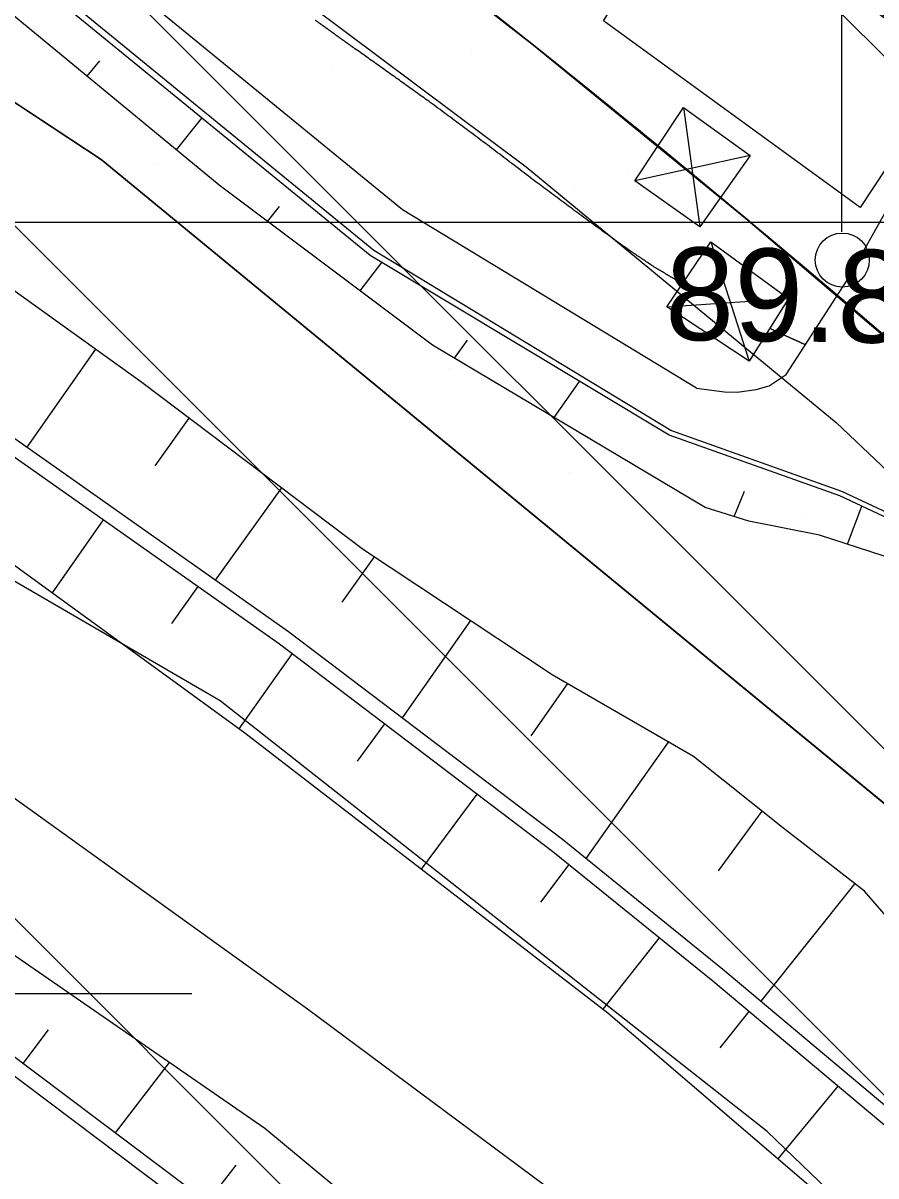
# Model space of a CAD drawing. Extents: x 417995 to 421451, y 4454518 to 4458015.
# Drawn here: x 420671.5 to 420726.8, y 4456645.1 to 4456719.8 of the extents above; entities that cross this region are included whole.
import ezdxf

# ---------------------------------------------------------------- set-up
doc = ezdxf.new("R2010")
doc.units = 0
for name, color, linetype in [('ADAKENARI', 7, 'Continuous'), ('B_Mesken', 7, 'Continuous'), ('B_Sundurma', 7, 'Continuous'), ('Default', 7, 'Continuous'), ('Egri_1m', 7, 'Continuous'), ('Hid_Dere_Sulu_Yat_Gen', 7, 'Continuous'), ('IPTAL', 7, 'Continuous'), ('PL_AYA_PARK_DINLENME', 7, 'Continuous'), ('PL_KON_ONE_100', 7, 'Continuous'), ('PL_TA_K_DERE', 7, 'Continuous'), ('S_Elektrik_Diregi', 7, 'Continuous'), ('Sev_Sevalti', 7, 'Continuous'), ('Sev_Sevustu', 7, 'Continuous'), ('Sev_Tarama', 7, 'Continuous'), ('Sinir_Ist_Duvari', 7, 'Continuous'), ('SN_TR_SIVILASMA', 7, 'Continuous'), ('SN_TR_TASKIN', 7, 'Continuous'), ('TR_AZGELISME', 7, 'Continuous'), ('TR_PARKALANI', 7, 'Continuous'), ('Y_Yol_Kotu', 7, 'Continuous'), ('Yol_Sose', 7, 'Continuous')]:
    doc.layers.add(name, color=color, linetype=linetype)

# ---------------------------------------------------------------- blocks, each defined once
blk = doc.blocks.new('POINT_DISPLAY')
at = {"layer": 'Default'}
blk.add_line((0, 0), (0, 0), dxfattribs=at)

msp = doc.modelspace()

# ---------------------------------------------------------------- linework, layer by layer
at = {"layer": 'ADAKENARI'}
for p, q in [((420676.56, 4456710.964), (420603.968, 4456758.881)), ((420743.751, 4456655.717), (420676.56, 4456710.964))]:
    msp.add_line(p, q, dxfattribs=at)
msp.add_arc((420191.407, 4456074.797), 823.132, 35.35416, 63.79989, dxfattribs=at)
at = {"layer": 'B_Mesken'}
msp.add_lwpolyline([(420714.967, 4456729.285), (420731.757, 4456716.91), (420725.768, 4456707.864), (420709.138, 4456719.964)], close=True, dxfattribs=at)
at = {"layer": 'B_Sundurma'}
for p, q in [((420714.311, 4456714.34), (420715.379, 4456706.613)), ((420718.644, 4456711.242), (420711.154, 4456709.6)), ((420716.077, 4456705.646), (420718.567, 4456697.899)), ((420713.228, 4456701.422), (420721.113, 4456701.964))]:
    msp.add_line(p, q, dxfattribs=at)
for points in [[(420714.311, 4456714.34), (420718.644, 4456711.242), (420715.379, 4456706.613), (420711.154, 4456709.6)], [(420713.228, 4456701.422), (420716.077, 4456705.646), (420721.113, 4456701.964), (420718.567, 4456697.899)]]:
    msp.add_lwpolyline(points, close=True, dxfattribs=at)
at = {"layer": 'Egri_1m'}
for points in [[(420691.77, 4456719.052), (420691.743, 4456719.071), (420691.716, 4456719.09), (420691.689, 4456719.11), (420691.662, 4456719.129), (420691.635, 4456719.148), (420691.608, 4456719.167), (420691.581, 4456719.186), (420691.554, 4456719.206), (420691.527, 4456719.225), (420691.5, 4456719.244), (420691.473, 4456719.263), (420691.446, 4456719.282), (420691.419, 4456719.302), (420691.393, 4456719.321), (420691.366, 4456719.34), (420691.339, 4456719.359), (420691.312, 4456719.378), (420691.285, 4456719.398), (420691.258, 4456719.417), (420691.231, 4456719.436), (420691.204, 4456719.455), (420691.177, 4456719.475), (420691.15, 4456719.494), (420691.123, 4456719.513), (420691.096, 4456719.532), (420691.069, 4456719.551), (420691.042, 4456719.571), (420691.016, 4456719.59), (420690.989, 4456719.609), (420690.962, 4456719.628), (420690.935, 4456719.647), (420690.908, 4456719.667), (420690.881, 4456719.686), (420690.854, 4456719.705), (420690.827, 4456719.724), (420690.8, 4456719.743), (420690.773, 4456719.763), (420690.746, 4456719.782), (420690.719, 4456719.801), (420690.692, 4456719.82), (420690.665, 4456719.839), (420690.638, 4456719.859), (420690.612, 4456719.878), (420690.585, 4456719.897), (420690.558, 4456719.916), (420690.531, 4456719.935), (420690.504, 4456719.955), (420690.477, 4456719.974), (420690.45, 4456719.993)], [(420691.77, 4456719.052), (420691.796, 4456719.033), (420691.823, 4456719.014), (420691.85, 4456718.994), (420691.877, 4456718.975), (420691.904, 4456718.956), (420691.931, 4456718.937), (420691.958, 4456718.917), (420691.985, 4456718.898), (420692.012, 4456718.879), (420692.039, 4456718.86), (420692.066, 4456718.841), (420692.093, 4456718.821), (420692.119, 4456718.802), (420692.146, 4456718.783), (420692.173, 4456718.764), (420692.2, 4456718.744), (420692.227, 4456718.725), (420692.254, 4456718.706), (420692.281, 4456718.687), (420692.308, 4456718.668), (420692.335, 4456718.648), (420692.362, 4456718.629), (420692.389, 4456718.61), (420692.416, 4456718.591), (420692.442, 4456718.571), (420692.469, 4456718.552), (420692.496, 4456718.533), (420692.523, 4456718.514), (420692.55, 4456718.495), (420692.577, 4456718.475), (420692.604, 4456718.456), (420692.631, 4456718.437), (420692.658, 4456718.418), (420692.685, 4456718.399), (420692.712, 4456718.379), (420692.739, 4456718.36), (420692.765, 4456718.341), (420692.792, 4456718.322), (420692.819, 4456718.302), (420692.846, 4456718.283), (420692.873, 4456718.264), (420692.9, 4456718.245), (420692.927, 4456718.226), (420692.954, 4456718.206), (420692.981, 4456718.187), (420693.008, 4456718.168), (420693.035, 4456718.149), (420693.062, 4456718.129), (420693.088, 4456718.11)], [(420714.235, 4456702.915), (420713.932, 4456703.096), (420713.63, 4456703.278), (420713.327, 4456703.459), (420713.025, 4456703.641), (420712.722, 4456703.823), (420712.42, 4456704.004), (420712.125, 4456704.199), (420711.832, 4456704.396), (420711.539, 4456704.593), (420711.246, 4456704.789), (420710.954, 4456704.986), (420710.661, 4456705.183), (420710.214, 4456705.504), (420709.717, 4456705.866), (420709.22, 4456706.227), (420708.723, 4456706.589), (420708.226, 4456706.951), (420707.729, 4456707.313), (420707.234, 4456707.678), (420706.741, 4456708.045), (420706.248, 4456708.412), (420705.755, 4456708.779), (420705.262, 4456709.146), (420704.768, 4456709.512), (420704.256, 4456709.898), (420703.726, 4456710.301), (420703.195, 4456710.704), (420702.665, 4456711.108), (420702.134, 4456711.511), (420701.603, 4456711.915), (420701.071, 4456712.316), (420700.537, 4456712.714), (420700.002, 4456713.112), (420699.467, 4456713.51), (420698.933, 4456713.908), (420698.398, 4456714.305), (420697.897, 4456714.675), (420697.497, 4456714.962), (420697.096, 4456715.248), (420696.695, 4456715.535), (420696.295, 4456715.821), (420695.894, 4456716.108), (420695.494, 4456716.394), (420695.093, 4456716.68), (420694.692, 4456716.966), (420694.291, 4456717.252), (420693.89, 4456717.538), (420693.489, 4456717.824), (420693.088, 4456718.11)], [(420722.225, 4456698.961), (420722.179, 4456698.982), (420722.132, 4456699.003), (420722.086, 4456699.024), (420722.04, 4456699.044), (420721.994, 4456699.065), (420721.948, 4456699.086), (420721.902, 4456699.107), (420721.855, 4456699.128), (420721.809, 4456699.149), (420721.763, 4456699.169), (420721.717, 4456699.19), (420721.671, 4456699.211), (420721.624, 4456699.232), (420721.578, 4456699.253), (420721.532, 4456699.274), (420721.486, 4456699.295), (420721.44, 4456699.316), (420721.394, 4456699.337), (420721.348, 4456699.358), (420721.302, 4456699.379), (420721.255, 4456699.4), (420721.209, 4456699.421), (420721.163, 4456699.442), (420721.117, 4456699.463), (420721.07, 4456699.484), (420721.021, 4456699.507), (420720.972, 4456699.529), (420720.923, 4456699.551), (420720.874, 4456699.574), (420720.825, 4456699.596), (420720.776, 4456699.619), (420720.728, 4456699.641), (420720.679, 4456699.663), (420720.63, 4456699.686), (420720.581, 4456699.708), (420720.532, 4456699.731), (420720.483, 4456699.753), (420720.434, 4456699.776), (420720.386, 4456699.798), (420720.337, 4456699.821), (420720.288, 4456699.843), (420720.239, 4456699.866), (420720.191, 4456699.888), (420720.142, 4456699.911), (420720.093, 4456699.934), (420720.044, 4456699.956), (420719.996, 4456699.979), (420719.947, 4456700.001), (420719.898, 4456700.024)]]:
    msp.add_spline(points, degree=3, dxfattribs=at)
at = {"layer": 'Hid_Dere_Sulu_Yat_Gen'}
for points in [[(420788.841, 4456575.261), (420772.879, 4456595.083), (420753.392, 4456615.444), (420729.407, 4456638.507), (420709.417, 4456655.64), (420685.876, 4456673.795), (420663.953, 4456689.741), (420644.724, 4456702.749), (420638.098, 4456706.537)], [(420788.704, 4456562.233), (420779.24, 4456572.915), (420773.131, 4456578.235), (420770.955, 4456579.857), (420768.725, 4456581.48), (420764.492, 4456585.129), (420760.701, 4456587.707), (420757.161, 4456589.192), (420754.18, 4456591.373), (420749.559, 4456594.647), (420742.315, 4456600.313), (420735.178, 4456605.841), (420725.727, 4456615.524), (420721.547, 4456619.007), (420706.863, 4456631.377), (420698.027, 4456639.143), (420687.173, 4456648.173), (420670.751, 4456659.516), (420654.326, 4456672.002), (420639.374, 4456681.928), (420628.797, 4456688.609)]]:
    msp.add_lwpolyline(points, dxfattribs=at)
at = {"layer": 'IPTAL'}
msp.add_lwpolyline([(420824.178, 4456862.656), (420826.165, 4456766.177), (420697.5, 4456784.751), (420683.044, 4456726.268), (420704.121, 4456710.488), (420724.204, 4456693.936), (420756.204, 4456663.591), (420803.515, 4456613.273), (420965.063, 4456570.679), (420990.332, 4456829.662)], dxfattribs=at)
at = {"layer": 'PL_AYA_PARK_DINLENME'}
for points in [[(420413.737, 4456796.23), (420457.309, 4456777.768), (420497.188, 4456760.043), (420547.406, 4456742.319), (420585.808, 4456724.595), (420620.518, 4456702.44), (420647.104, 4456684.716), (420666.305, 4456672.9), (420689.937, 4456655.915), (420715.785, 4456636.713), (420731.294, 4456611.604), (420747.541, 4456592.403), (420806.621, 4456538.493), (420839.115, 4456497.136)], [(420601.858, 4456788.293), (420617.163, 4456779.267), (420632.269, 4456769.914), (420647.17, 4456760.236), (420661.858, 4456750.239), (420676.327, 4456739.928), (420690.571, 4456729.306), (420704.581, 4456718.38), (420718.353, 4456707.153), (420731.879, 4456695.632), (420745.153, 4456683.822), (420758.169, 4456671.728), (420770.922, 4456659.356), (420783.404, 4456646.712), (420795.61, 4456633.801), (420807.535, 4456620.63), (420819.173, 4456607.204), (420830.518, 4456593.53), (420841.565, 4456579.615), (420852.31, 4456565.464), (420862.746, 4456551.085), (420917.696, 4456473.632), (421125.098, 4456134.875)], [(420778.06, 4456586.457), (420756.719, 4456604.952), (420739.361, 4456629.102), (420719.74, 4456647.969), (420684.27, 4456675.892), (420660.875, 4456689.476), (420628.424, 4456712.116), (420597.482, 4456734.756), (420571.069, 4456750.604)]]:
    msp.add_lwpolyline(points, dxfattribs=at)
at = {"layer": 'PL_KON_ONE_100'}
msp.add_arc((420191.407, 4456074.797), 823.132, 41.279282, 52.668948, dxfattribs=at)
at = {"layer": 'PL_TA_K_DERE'}
msp.add_lwpolyline([(420859.034, 4456525.74), (420905.427, 4456453.119), (420983.888, 4456314.841), (420929.964, 4456284.244), (420852.304, 4456421.109), (420808.535, 4456489.624), (420758.351, 4456552.552), (420701.864, 4456609.89), (420639.693, 4456661.01), (420572.513, 4456705.355), (420500.975, 4456742.521), (420343.747, 4456814.103), (420348.148, 4456880.222), (420452.948, 4456832.51), (420528.13, 4456798.281), (420603.968, 4456758.881), (420676.56, 4456710.964), (420743.751, 4456655.717), (420804.798, 4456593.749)], close=True, dxfattribs=at)
for points in [[(420413.737, 4456796.23), (420457.309, 4456777.768), (420497.188, 4456760.043), (420547.406, 4456742.319), (420585.808, 4456724.595), (420620.518, 4456702.44), (420647.104, 4456684.716), (420666.305, 4456672.9), (420689.937, 4456655.915), (420715.785, 4456636.713), (420731.294, 4456611.604), (420747.541, 4456592.403), (420806.621, 4456538.493), (420839.115, 4456497.136)], [(420778.06, 4456586.457), (420756.719, 4456604.952), (420739.361, 4456629.102), (420719.74, 4456647.969), (420684.27, 4456675.892), (420660.875, 4456689.476), (420628.424, 4456712.116), (420597.482, 4456734.756), (420571.069, 4456750.604)]]:
    msp.add_lwpolyline(points, dxfattribs=at)
at = {"layer": 'S_Elektrik_Diregi'}
msp.add_line((420724.574, 4456706.294), (420724.574, 4456723.794), dxfattribs=at)
msp.add_circle((420724.61, 4456704.459), 1.75, dxfattribs=at)
at = {"layer": 'Sev_Sevalti'}
for points in [[(420713.388, 4456693.102), (420693.999, 4456704.742), (420667.503, 4456726.388), (420651.436, 4456739.309), (420641.246, 4456747.739), (420631.176, 4456755.524), (420617.848, 4456763.759), (420604.696, 4456769.843), (420591.124, 4456775.648)], [(420778.377, 4456600.24), (420771.137, 4456608.123), (420758.577, 4456621.315), (420745.375, 4456633.729), (420734.226, 4456643.899), (420716.857, 4456658.478), (420706.462, 4456666.893), (420688.714, 4456680.367), (420672.941, 4456691.487), (420658.335, 4456701.751), (420642.215, 4456711.569), (420630.144, 4456719.673)], [(420788.841, 4456575.261), (420772.879, 4456595.083), (420753.392, 4456615.444), (420729.407, 4456638.507), (420709.417, 4456655.64), (420685.876, 4456673.795), (420663.953, 4456689.741), (420644.724, 4456702.749), (420638.098, 4456706.537)], [(420789.46, 4456634.177), (420772.516, 4456650.292), (420744.767, 4456676.918), (420735.689, 4456683.908), (420724.459, 4456689.164), (420713.388, 4456693.102)], [(420788.704, 4456562.233), (420779.24, 4456572.915), (420773.131, 4456578.235), (420770.955, 4456579.857), (420768.725, 4456581.48), (420764.492, 4456585.129), (420760.701, 4456587.707), (420757.161, 4456589.192), (420754.18, 4456591.373), (420749.559, 4456594.647), (420742.315, 4456600.313), (420735.178, 4456605.841), (420725.727, 4456615.524), (420721.547, 4456619.007), (420706.863, 4456631.377), (420698.027, 4456639.143), (420687.173, 4456648.173), (420670.751, 4456659.516), (420654.326, 4456672.002), (420639.374, 4456681.928), (420628.797, 4456688.609)], [(420626.884, 4456682.017), (420647.322, 4456668.865), (420665.603, 4456655.57), (420683.864, 4456641.83), (420699.977, 4456629.29), (420717.414, 4456613.548), (420732.646, 4456599.297), (420742.444, 4456589.861), (420751.336, 4456580.564), (420753.319, 4456578.59), (420756.674, 4456576.51)]]:
    msp.add_lwpolyline(points, dxfattribs=at)
at = {"layer": 'Sev_Sevustu'}
for points in [[(420789.426, 4456630.915), (420770.613, 4456649.808), (420752.119, 4456666.359), (420738.697, 4456679.581), (420732.886, 4456682.922), (420729.786, 4456684.473), (420723.137, 4456686.622), (420718.551, 4456687.537), (420715.716, 4456688.427), (420698.041, 4456698.947), (420684.224, 4456709.301), (420668.175, 4456722.533), (420650.789, 4456736.141), (420638.108, 4456747.436), (420632.073, 4456752.423), (420627.848, 4456755.686), (420624.076, 4456758.094), (420606.778, 4456766.173), (420593.75, 4456772.274), (420578.288, 4456778.548), (420560.478, 4456787.181)], [(420788.967, 4456587.229), (420770.407, 4456607.44), (420757.872, 4456620.605), (420744.696, 4456632.995), (420733.567, 4456643.146), (420716.221, 4456657.706), (420705.845, 4456666.105), (420688.124, 4456679.56), (420672.366, 4456690.669), (420657.786, 4456700.914), (420641.676, 4456710.726), (420629.586, 4456718.843), (420596.383, 4456738.346), (420565.706, 4456754.073), (420534.585, 4456769.203), (420503.082, 4456784.309)], [(420778.377, 4456600.24), (420784.051, 4456605.761), (420771.589, 4456617.935), (420760.168, 4456630.523), (420746.1, 4456645.169), (420730.801, 4456658.049), (420726.052, 4456663.537), (420720.732, 4456667.681), (420714.959, 4456672.268), (420705.806, 4456677.57), (420693.56, 4456685.671), (420679.197, 4456696.525), (420659.229, 4456710.851), (420637.713, 4456725.178), (420600.51, 4456748.944), (420578.405, 4456762.119), (420561.761, 4456771.087), (420543.627, 4456778.431), (420531.152, 4456784.596)], [(420563.981, 4456719.507), (420585.022, 4456708.557), (420609.77, 4456694.24), (420627.451, 4456682.849), (420627.602, 4456682.751), (420627.623, 4456682.738), (420647.891, 4456669.696), (420666.201, 4456656.38), (420684.475, 4456642.63), (420700.624, 4456630.062), (420718.095, 4456614.289), (420733.339, 4456600.027), (420743.157, 4456590.571), (420752.054, 4456581.269), (420753.948, 4456579.385), (420754.96, 4456578.757), (420758.904, 4456577.432), (420763.283, 4456574.491), (420765.073, 4456572.824), (420775.619, 4456563.863), (420788.599, 4456552.231)]]:
    msp.add_lwpolyline(points, dxfattribs=at)
at = {"layer": 'Sev_Tarama'}
for p, q in [((420675.654, 4456716.366), (420676.473, 4456717.379)), ((420681.442, 4456711.594), (420683.098, 4456713.648)), ((420687.345, 4456706.962), (420688.124, 4456707.934)), ((420693.353, 4456702.46), (420694.754, 4456704.288)), ((420699.459, 4456698.103), (420700.31, 4456699.272)), ((420676.194, 4456698.68), (420671.752, 4456692.322)), ((420705.93, 4456694.252), (420707.577, 4456696.59)), ((420682.252, 4456694.217), (420680.05, 4456691.122)), ((420688.245, 4456689.688), (420683.962, 4456683.717)), ((420717.607, 4456687.833), (420718.259, 4456689.485)), ((420724.956, 4456686.034), (420725.879, 4456688.499)), ((420676.686, 4456687.623), (420673.379, 4456682.885)), ((420694.255, 4456685.211), (420692.162, 4456682.275)), ((420682.822, 4456683.298), (420681.127, 4456680.89)), ((420700.497, 4456681.082), (420696.079, 4456674.776)), ((420688.937, 4456678.943), (420685.487, 4456674.078)), ((420706.788, 4456677.001), (420704.428, 4456673.615)), ((420694.933, 4456674.39), (420693.166, 4456671.963)), ((420713.321, 4456673.216), (420707.974, 4456665.669)), ((420700.919, 4456669.845), (420697.31, 4456664.977)), ((420719.401, 4456668.738), (420716.57, 4456664.87)), ((420706.879, 4456665.269), (420705.052, 4456662.842)), ((420725.413, 4456664.035), (420719.324, 4456656.408)), ((420712.748, 4456660.518), (420709.087, 4456655.894)), ((420718.561, 4456655.743), (420716.66, 4456653.402)), ((420671.515, 4456652.381), (420673.159, 4456654.549)), ((420677.494, 4456647.883), (420680.988, 4456652.445)), ((420724.314, 4456650.913), (420720.436, 4456646.195)), ((420683.459, 4456643.394), (420685.321, 4456645.78))]:
    msp.add_line(p, q, dxfattribs=at)
at = {"layer": 'Sinir_Ist_Duvari'}
for points in [[(420777.64, 4456599.563), (420770.407, 4456607.44), (420757.872, 4456620.605), (420744.696, 4456632.995), (420733.567, 4456643.146), (420716.221, 4456657.706), (420705.845, 4456666.105), (420688.124, 4456679.56), (420672.366, 4456690.669), (420657.786, 4456700.914), (420641.676, 4456710.726), (420629.586, 4456718.843)], [(420627.428, 4456682.863), (420647.891, 4456669.696), (420666.201, 4456656.38), (420684.475, 4456642.63), (420700.624, 4456630.062), (420718.095, 4456614.289), (420733.339, 4456600.027), (420743.157, 4456590.571), (420752.054, 4456581.269), (420753.948, 4456579.385), (420755.667, 4456578.319), (420755.666, 4456584.922)]]:
    msp.add_lwpolyline(points, dxfattribs=at)
at = {"layer": 'SN_TR_SIVILASMA'}
for p, q in [((421278.579, 4456166.407), (420006.129, 4457438.857)), ((421278.116, 4456121.969), (419993.968, 4457406.116)), ((421277.884, 4456099.75), (419987.888, 4457389.746)), ((421277.42, 4456055.312), (419975.727, 4457357.006))]:
    msp.add_line(p, q, dxfattribs=at)
at = {"layer": 'SN_TR_TASKIN'}
for p, q in [((420632.431, 4456706.904), (420732.431, 4456706.904)), ((420582.431, 4456656.904), (420682.431, 4456656.904))]:
    msp.add_line(p, q, dxfattribs=at)
at = {"layer": 'TR_AZGELISME'}
msp.add_arc((420191.407, 4456074.797), 823.132, 48.958635, 52.668948, dxfattribs=at)
at = {"layer": 'Yol_Sose'}
for points in [[(420713.495, 4456693.402), (420694.24, 4456705.083), (420667.766, 4456726.712), (420651.7, 4456739.632), (420641.507, 4456748.065), (420631.414, 4456755.867), (420618.046, 4456764.127), (420604.866, 4456770.224), (420591.299, 4456776.026), (420577.936, 4456782.673), (420562.414, 4456791.456)], [(420715.165, 4456696.154), (420696.102, 4456707.719), (420669.793, 4456729.213), (420653.735, 4456742.127), (420643.518, 4456750.579), (420633.249, 4456758.517), (420619.573, 4456766.967), (420606.175, 4456773.166), (420592.65, 4456778.95), (420579.446, 4456785.517)], [(420715.165, 4456696.154), (420716.968, 4456695.909), (420717.789, 4456695.897), (420719.023, 4456696.071), (420719.875, 4456696.305), (420720.98, 4456697.028), (420724.925, 4456703.156), (420732.447, 4456716.511), (420712.37, 4456731.306), (420705.192, 4456736.774), (420703.464, 4456738.496), (420702.552, 4456739.85), (420702.42, 4456740.208), (420701.937, 4456741.982)], [(420789.464, 4456634.612), (420772.737, 4456650.523), (420744.975, 4456677.16), (420735.856, 4456684.182), (420724.58, 4456689.459), (420713.495, 4456693.402)]]:
    msp.add_lwpolyline(points, dxfattribs=at)

# ---------------------------------------------------------------- block references
at = {"layer": 'TR_PARKALANI', "xscale": 0.1, "yscale": 0.10000000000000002}
for p in [(420700.58, 4456718.008), (420691.478, 4456716.875), (420685.808, 4456715.404), (420680.241, 4456710.634), (420710.654, 4456710.349), (420707.24, 4456709.029), (420695.013, 4456708.029), (420692.468, 4456706.424), (420713.901, 4456700.049), (420718.422, 4456700.322), (420699.129, 4456697.444), (420720.561, 4456691.069), (420706.931, 4456690.68), (420721.953, 4456688.048)]:
    msp.add_blockref('POINT_DISPLAY', p, dxfattribs=at)

# ---------------------------------------------------------------- texts
at = {"layer": 'Y_Yol_Kotu'}
msp.add_text('89.81', height=6, rotation=359.20232, dxfattribs=at).set_placement((420713.101, 4456699.293))

doc.saveas('drawing.dxf')
